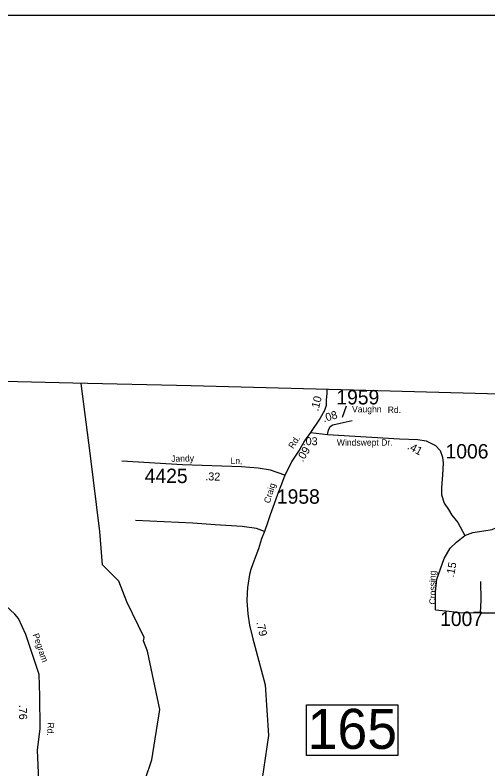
# Model space of a CAD drawing. Extents: x 1551653 to 1702041, y 811336 to 920032.
# Drawn here: x 1682424 to 1687264, y 910465 to 918192 of the extents above; entities that cross this region are included whole.
import ezdxf

# ---------------------------------------------------------------- set-up
doc = ezdxf.new("R2010")
doc.units = 0
for name, color, linetype in [('Old_Level_11', 7, 'Continuous'), ('Old_Level_17', 7, 'Continuous'), ('Old_Level_31', 7, 'Continuous'), ('Old_Level_32', 7, 'Continuous'), ('Old_Level_35', 7, 'Continuous'), ('Old_Level_52', 7, 'Continuous'), ('Old_Level_59', 7, 'Continuous'), ('Old_Level_63', 7, 'Continuous'), ('Old_Level_8', 7, 'Continuous')]:
    doc.layers.add(name, color=color, linetype=linetype)

msp = doc.modelspace()

# ---------------------------------------------------------------- linework, layer by layer
at = {"layer": 'Old_Level_11'}
msp.add_line((1685812.175, 914182.857), (1685773.783, 914067.595), dxfattribs=at)
at = {"layer": 'Old_Level_31'}
msp.add_lwpolyline([(1685408.438, 911123.148), (1686342.616, 911123.148), (1686342.616, 910603.039), (1685408.438, 910603.039), (1685408.438, 911123.148)], dxfattribs=at)
at = {"layer": 'Old_Level_32'}
msp.add_line((1685447.625, 913913.065), (1685623.12, 913893.009), dxfattribs=at)
for points in [[(1685615.159, 914353.474), (1685615.705, 914313.329), (1685607.891, 914249.318), (1685607.241, 914188.843), (1685590.528, 914138.702), (1685548.743, 914058.476), (1685447.625, 913913.065)], [(1685623.12, 913893.009), (1685631.477, 913938.136), (1685649.862, 913974.906), (1685676.604, 913993.291), (1685753.488, 914008.334), (1685875.498, 914035.076)], [(1685447.625, 913913.065), (1685388.449, 913829.107), (1685339.604, 913743.321), (1685257.859, 913619.735), (1685231.927, 913568.513), (1685186.887, 913475.63)], [(1685623.12, 913893.009), (1686359.363, 913847.882), (1686546.558, 913842.867), (1686633.469, 913827.825), (1686729.451, 913778.905), (1686776.06, 913728.027), (1686798.787, 913660.821), (1686804.694, 913597.941), (1686800.608, 913478.506), (1686789.766, 913346.099), (1686787.631, 913274.495), (1686815.355, 913189.125), (1686860.139, 913122.963), (1686896.393, 913067.472), (1686956.105, 912990.638), (1687029.587, 912856.752)], [(1687029.587, 912856.752), (1687109.814, 912886.837), (1687222.632, 912906.894), (1687309.543, 912918.593), (1687383.085, 912952.021), (1687519.302, 913028.904), (1687591.172, 913060.66), (1687647.998, 913074.031), (1687716.525, 913077.375), (1687875.307, 913069.018), (1687987.289, 913079.045), (1688049.13, 913095.76), (1688101.778, 913130.859), (1688171.977, 913221.113), (1688221.283, 913289.64), (1688249.696, 913366.524), (1688250.531, 913426.693), (1688238.832, 913475.163), (1688210.735, 913532.712), (1688145.235, 913650.658)], [(1685186.887, 913475.63), (1685038.324, 913526.795), (1684911.882, 913547.987), (1684740.376, 913559.747), (1684137.695, 913582.551), (1683518.492, 913618.145)], [(1685186.887, 913475.63), (1685151.805, 913383.167), (1685114.748, 913287.195), (1685077.088, 913181.959), (1685035.46, 913069.271), (1685011.594, 912998.478), (1684977.484, 912898.179), (1684948.232, 912824.576), (1684914.829, 912721.574), (1684888.388, 912650.324), (1684859.106, 912567.754), (1684839.114, 912508.198), (1684825.393, 912457.852), (1684817.407, 912412.57), (1684804.347, 912323.474), (1684798.95, 912268.047), (1684796.903, 912187.458), (1684805.092, 912054.28), (1684823.499, 911939.945), (1684858.303, 911798.572), (1684878.702, 911723.389), (1684985.663, 911325.543), (1685018.984, 910807.161), (1684948.348, 910343.705)], [(1686728.738, 912096.273), (1686727.067, 912280.126), (1686742.945, 912408.822), (1686814.815, 912621.087), (1686876.655, 912728.055), (1686941.84, 912788.226), (1687029.587, 912856.752)], [(1682834.909, 908926.299), (1682827.127, 909046.916), (1682813.796, 909278.193), (1682751.582, 909660.688), (1682698.256, 909998.707), (1682667.149, 910350.069), (1682653.956, 910658.748), (1682680.619, 910881.129), (1682676.175, 911214.7), (1682671.731, 911432.634), (1682534.24, 911843.651), (1682457.941, 912008.526), (1682421.17, 912050.311), (1682325.111, 912139.805), (1682272.417, 912184.021), (1682189.668, 912229.436), (1681951.829, 912273.234), (1681714.988, 912318.766)]]:
    msp.add_lwpolyline(points, dxfattribs=at)
at = {"layer": 'Old_Level_35'}
for points in [[(1684977.484, 912898.179), (1684895.592, 912929.595), (1684750.236, 912949.402), (1684471.539, 912966.434), (1684244.199, 912982.794), (1683655.585, 913010.399)], [(1687189.204, 912387.094), (1687192.547, 912193.214), (1687184.19, 912066.188)], [(1686728.738, 912096.273), (1686868.299, 912082.902), (1686968.582, 912067.86), (1687184.19, 912066.188)], [(1687184.19, 912066.188), (1687391.441, 912064.517), (1687454.954, 912074.545), (1687508.438, 912107.973)]]:
    msp.add_lwpolyline(points, dxfattribs=at)
at = {"layer": 'Old_Level_52'}
msp.add_lwpolyline([(1694793.511, 914116.371), (1692562.114, 914175.872), (1691336.319, 914204.173), (1689842.72, 914245.971), (1688457.224, 914278.27), (1687259.326, 914310.071), (1685887.728, 914346.272), (1684226.232, 914390.173), (1683014.535, 914420.373), (1682024.635, 914443.572), (1680977.039, 914471.272), (1654562.258, 915160.404)], dxfattribs=at)
at = {"layer": 'Old_Level_59'}
for points in [[(1683778.416, 911672.021), (1683738.636, 911778.033), (1683746.633, 911810.738), (1683567.623, 912178.807), (1683485.248, 912390.597), (1683320.083, 912558.342), (1683291.622, 912899.975), (1683191.557, 913699.781), (1683100.248, 914416.852)], [(1683559.625, 909795.692), (1683628.626, 909984.647), (1683825.578, 910558.383), (1683906.574, 911075.422), (1683778.416, 911672.021)]]:
    msp.add_lwpolyline(points, dxfattribs=at)
at = {"layer": 'Old_Level_63'}
msp.add_lwpolyline([(1633724.041, 918191.523), (1696240.113, 918191.523), (1696240.113, 874749.337), (1633724.041, 874749.337), (1633724.041, 918191.523)], dxfattribs=at)

# ---------------------------------------------------------------- texts
at = {"layer": 'Old_Level_11'}
for s, height, p in [('Vaughn', 65.6167, (1685873.354, 914119.376)), ('Rd.', 65.6167, (1686238.576, 914113.513)), ('Windswept Dr.', 65.61666, (1685717.887, 913778.713))]:
    msp.add_text(s, height=height, dxfattribs=at).set_placement(p)
for s, rotation, p in [('Rd.', 56.6105778, (1685271.13, 913741.063)), ('Jandy', 1.4006528, (1684022.584, 913611.455)), ('Ln.', 358.3308833, (1684628.934, 913591.666)), ('Craig', 73.4853, (1685032.213, 913182.481)), ('Crossing', 89.9558639, (1686730.102, 912150.737)), ('Pegram', 289.2867639, (1682602.57, 911841.397)), ('Rd.', 266.7370472, (1682759.485, 910943.078))]:
    msp.add_text(s, height=65.6167, rotation=rotation, dxfattribs=at).set_placement(p)
at = {"layer": 'Old_Level_17'}
for s, rotation, p in [('.10', 75.5933889, (1685527.275, 914126.954)), ('.08', 16.5337806, (1685585.336, 914017.266)), ('.03', 359.7232167, (1685368.318, 913783.274)), ('.09', 58.1977111, (1685369.142, 913605.957)), ('.41', 331.8028056, (1686431.77, 913749.105)), ('.32', 358.3308833, (1684370.469, 913423.578)), ('.15', 79.2935222, (1686915.26, 912426.002)), ('.79', 282.7475306, (1684893.773, 911967.439)), ('.76', 270.7632583, (1682463.561, 911121.734))]:
    msp.add_text(s, height=82.0208, rotation=rotation, dxfattribs=at).set_placement(p)
at = {"layer": 'Old_Level_31'}
msp.add_text('165', height=410.1042, dxfattribs=at).set_placement((1685419.29, 910670.6))
at = {"layer": 'Old_Level_8'}
for s, p in [('1959', (1685712.909, 914201.045)), ('1006', (1686830.597, 913647.084)), ('4425', (1683751.231, 913395.057)), ('1958', (1685104.283, 913183.337)), ('1007', (1686775.041, 911929.765))]:
    msp.add_text(s, height=147.6375, dxfattribs=at).set_placement(p)

doc.saveas('drawing.dxf')
